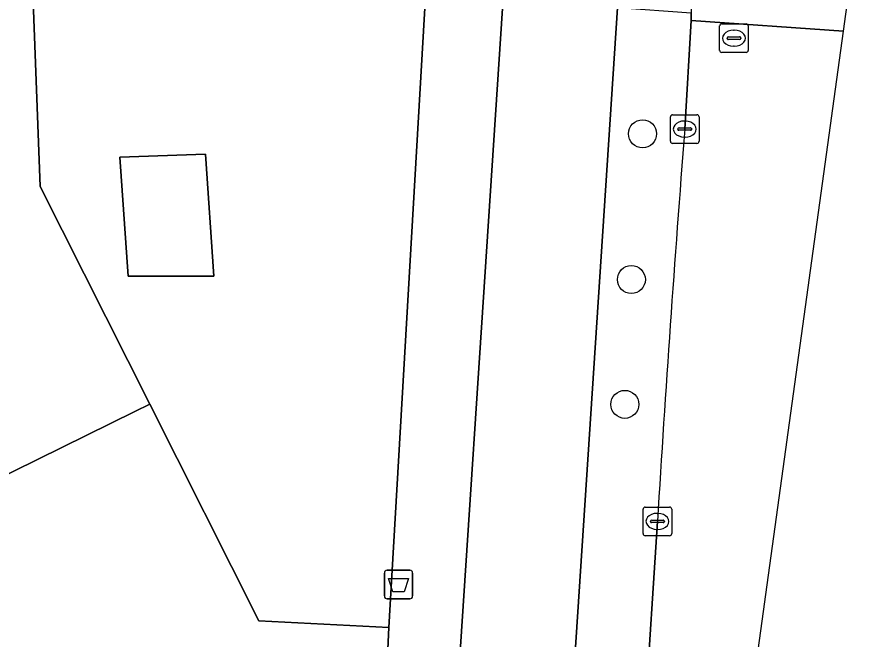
# Model space of a CAD drawing. Extents: x 161087 to 161926, y 382572 to 383873.
# Drawn here: x 161847.36 to 161876.72, y 382804.94 to 382826.69 of the extents above; entities that cross this region are included whole.
import ezdxf

# ---------------------------------------------------------------- set-up
doc = ezdxf.new("R2010")
doc.units = 0
for name, color, linetype in [('IMGEO_Afvalbak', 7, 'Continuous'), ('IMGEO_Berm_groen', 7, 'Continuous'), ('IMGEO_Boom', 7, 'Continuous'), ('IMGEO_Erf', 7, 'Continuous'), ('IMGEO_Fietspad_gesloten', 7, 'Continuous'), ('IMGEO_Kolk', 7, 'Continuous'), ('IMGEO_Pand', 7, 'Continuous'), ('IMGEO_Rijbaan_lokaal_gesloten', 7, 'Continuous'), ('IMGEO_Rijbaan_lokaal_open', 7, 'Continuous'), ('IMGEO_Rioolput', 7, 'Continuous'), ('IMGEO_Voetpad_open', 7, 'Continuous')]:
    doc.layers.add(name, color=color, linetype=linetype)

msp = doc.modelspace()

# ---------------------------------------------------------------- linework, layer by layer
at = {"layer": 'IMGEO_Afvalbak'}
for p, q in [((161860.311, 382807.351), (161861.101, 382807.351)), ((161861.101, 382807.351), (161860.311, 382807.351)), ((161860.211, 382806.451), (161860.211, 382807.251)), ((161860.211, 382807.251), (161860.211, 382806.451)), ((161861.201, 382807.251), (161861.201, 382806.451)), ((161861.201, 382806.451), (161861.201, 382807.251)), ((161861.101, 382806.351), (161860.311, 382806.351)), ((161860.311, 382806.351), (161861.101, 382806.351))]:
    msp.add_line(p, q, dxfattribs=at)
msp.add_lwpolyline([(161860.354, 382807.065), (161861.058, 382807.065), (161860.909, 382806.595), (161860.503, 382806.595), (161860.354, 382807.065)], dxfattribs=at)
for centre, start, end in [((161860.311, 382807.251), 90, 180), ((161860.311, 382807.251), 90, 180), ((161861.101, 382807.251), 0, 90), ((161861.101, 382807.251), 360, 90), ((161860.311, 382806.451), 180, 270), ((161860.311, 382806.451), 180, 270), ((161861.101, 382806.451), 270, 0), ((161861.101, 382806.451), 270, 0)]:
    msp.add_arc(centre, 0.1, start, end, dxfattribs=at)
at = {"layer": 'IMGEO_Berm_groen'}
for points in [[(161870.941, 382826.561), (161870.946, 382826.819), (161868.362, 382827.004), (161866.09, 382792.42), (161866.022, 382791.413), (161868.117, 382791.28), (161868.615, 382791.249), (161868.901, 382795.776), (161869.763, 382809.058)], [(161870.719, 382822.767), (161870.941, 382826.561)]]:
    msp.add_lwpolyline(points, dxfattribs=at)
msp.add_arc((162658.626, 382760.934), 790.33, 175.512787, 176.509062, dxfattribs=at)
at = {"layer": 'IMGEO_Boom'}
for centre in [(161869.242, 382822.601), (161868.852, 382817.509), (161868.623, 382813.147)]:
    msp.add_circle(centre, 0.489, dxfattribs=at)
at = {"layer": 'IMGEO_Erf'}
for points in [[(161854.249, 382817.624), (161853.954, 382821.895), (161850.959, 382821.788), (161851.251, 382817.621)], [(161852.198, 382804.529), (161855.299, 382804.359), (161860.305, 382804.076), (161860.365, 382805.353), (161855.823, 382805.577), (161852.005, 382813.152), (161851.488, 382812.897), (161842.133, 382808.291), (161845.493, 382801.467), (161846.073, 382800.288), (161849.93, 382792.454), (161851.597, 382792.363)]]:
    msp.add_lwpolyline(points, close=True, dxfattribs=at)
at = {"layer": 'IMGEO_Fietspad_gesloten'}
msp.add_lwpolyline([(161862.676, 382741.127), (161863.359, 382751.101), (161864.144, 382763.393), (161864.145, 382763.415), (161865.585, 382784.899), (161866.022, 382791.413), (161866.09, 382792.42), (161868.362, 382827.004), (161868.468, 382828.616), (161864.583, 382830.709), (161862.087, 382792.658), (161859.377, 382751.761), (161858.204, 382734.049)], dxfattribs=at)
at = {"layer": 'IMGEO_Kolk'}
for p, q in [((161870.218, 382822.341), (161870.218, 382823.193)), ((161870.293, 382823.267), (161871.145, 382823.267)), ((161871.219, 382823.193), (161871.219, 382822.341)), ((161870.706, 382823.047), (161870.731, 382823.047)), ((161870.477, 382822.761), (161870.477, 382822.773)), ((161870.915, 382822.724), (161870.517, 382822.724)), ((161870.52, 382822.81), (161870.918, 382822.81)), ((161870.961, 382822.773), (161870.961, 382822.761)), ((161871.145, 382822.267), (161870.293, 382822.267)), ((161870.729, 382822.487), (161870.704, 382822.487)), ((161869.262, 382808.632), (161869.262, 382809.484)), ((161869.337, 382809.558), (161870.189, 382809.558)), ((161870.263, 382809.484), (161870.263, 382808.632)), ((161869.521, 382809.052), (161869.521, 382809.064)), ((161869.564, 382809.101), (161869.962, 382809.101)), ((161869.75, 382809.338), (161869.775, 382809.338)), ((161870.005, 382809.064), (161870.005, 382809.052)), ((161869.959, 382809.015), (161869.561, 382809.015)), ((161869.773, 382808.778), (161869.748, 382808.778)), ((161870.189, 382808.558), (161869.337, 382808.558))]:
    msp.add_line(p, q, dxfattribs=at)
for points in [[(161870.218, 382822.341), (161870.218, 382823.193)], [(161870.293, 382823.267), (161871.145, 382823.267)], [(161871.219, 382823.193), (161871.219, 382822.341)], [(161871.145, 382822.267), (161870.293, 382822.267)], [(161869.262, 382808.632), (161869.262, 382809.484)], [(161869.337, 382809.558), (161870.189, 382809.558)], [(161870.263, 382809.484), (161870.263, 382808.632)], [(161870.189, 382808.558), (161869.337, 382808.558)]]:
    msp.add_lwpolyline(points, dxfattribs=at)
for centre, radius, start, end in [((161870.295, 382823.191), 0.0765, 91.552, 178.448), ((161870.295, 382823.191), 0.0765, 91.552, 178.448), ((161871.143, 382823.191), 0.0765, 1.552, 88.448), ((161871.143, 382823.191), 0.0765, 1.552, 88.448), ((161870.517, 382822.77), 0.0403, 85.8775, 175.7526), ((161870.514, 382822.76), 0.0366, 178.938, 274.7102), ((161870.918, 382822.767), 0.043, 264.8664, 352.4533), ((161870.922, 382822.772), 0.0386, 1.7309, 96.639), ((161870.295, 382822.343), 0.0765, 181.552, 268.448), ((161870.295, 382822.343), 0.0765, 181.552, 268.448), ((161871.143, 382822.343), 0.0765, 271.552, 358.448), ((161871.143, 382822.343), 0.0765, 271.552, 358.448), ((161869.339, 382809.482), 0.0765, 91.552, 178.448), ((161869.339, 382809.482), 0.0765, 91.552, 178.448), ((161870.187, 382809.482), 0.0765, 1.552, 88.448), ((161870.187, 382809.482), 0.0765, 1.552, 88.448), ((161869.561, 382809.061), 0.0403, 85.8775, 175.7526), ((161869.558, 382809.051), 0.0366, 178.938, 274.7102), ((161869.962, 382809.058), 0.043, 264.8664, 352.4533), ((161869.966, 382809.063), 0.0386, 1.7309, 96.639), ((161869.339, 382808.634), 0.0765, 181.552, 268.448), ((161869.339, 382808.634), 0.0765, 181.552, 268.448), ((161870.187, 382808.634), 0.0765, 271.552, 358.448), ((161870.187, 382808.634), 0.0765, 271.552, 358.448)]:
    msp.add_arc(centre, radius, start, end, dxfattribs=at)
for centre, major_axis, ratio, start_param, end_param in [((161870.705, 382822.767), (-0.387, 0.002), 0.722429, 4.712389, 7.853982), ((161870.73, 382822.767), (-0.39, 0.002), 0.717154, 1.570796, 4.712389), ((161869.749, 382809.058), (-0.387, 0.002), 0.722429, 4.712389, 7.853982), ((161869.774, 382809.058), (-0.39, 0.002), 0.717154, 1.570796, 4.712389)]:
    msp.add_ellipse(centre, major_axis=major_axis, ratio=ratio, start_param=start_param, end_param=end_param, dxfattribs=at)
at = {"layer": 'IMGEO_Pand'}
for points in [[(161861.514, 382824.987), (161861.808, 382830.019), (161859.687, 382832.064), (161847.76, 382831.552), (161848.168, 382820.764), (161852.005, 382813.152), (161855.823, 382805.577), (161860.365, 382805.353)], [(161848.168, 382820.764), (161847.76, 382831.552), (161847.588, 382831.545), (161836.688, 382831.067), (161836.95, 382824.507), (161837.245, 382817.14), (161841.698, 382808.077), (161842.133, 382808.291), (161851.488, 382812.897), (161852.005, 382813.152)], [(161854.249, 382817.624), (161851.251, 382817.621), (161850.959, 382821.788), (161853.954, 382821.895)]]:
    msp.add_lwpolyline(points, close=True, dxfattribs=at)
at = {"layer": 'IMGEO_Rijbaan_lokaal_gesloten'}
for points in [[(161870.141, 382763.42), (161872.862, 382800.007), (161873.1, 382803.21), (161876.269, 382826.189), (161870.941, 382826.561), (161870.719, 382822.767)], [(161869.763, 382809.058), (161868.901, 382795.776), (161868.615, 382791.249), (161868.195, 382784.741), (161868.059, 382782.507), (161867.992, 382781.277), (161867.032, 382766.607), (161866.818, 382763.59), (161870.141, 382763.42)]]:
    msp.add_lwpolyline(points, dxfattribs=at)
msp.add_arc((162658.626, 382760.934), 790.33, 175.512787, 176.509062, dxfattribs=at)
at = {"layer": 'IMGEO_Rijbaan_lokaal_open'}
msp.add_lwpolyline([(161876.269, 382826.189), (161876.715, 382829.422), (161871.001, 382829.815), (161870.997, 382829.577), (161870.946, 382826.819), (161870.941, 382826.561), (161876.269, 382826.189)], dxfattribs=at)
at = {"layer": 'IMGEO_Rioolput'}
for p, q in [((161871.939, 382825.517), (161871.939, 382826.369)), ((161872.014, 382826.443), (161872.866, 382826.443)), ((161872.94, 382826.369), (161872.94, 382825.517)), ((161872.427, 382826.223), (161872.452, 382826.223)), ((161872.198, 382825.937), (161872.198, 382825.949)), ((161872.636, 382825.9), (161872.238, 382825.9)), ((161872.241, 382825.986), (161872.639, 382825.986)), ((161872.682, 382825.949), (161872.682, 382825.937)), ((161872.45, 382825.663), (161872.425, 382825.663)), ((161872.866, 382825.443), (161872.014, 382825.443))]:
    msp.add_line(p, q, dxfattribs=at)
for points in [[(161871.939, 382825.517), (161871.939, 382826.369)], [(161872.014, 382826.443), (161872.866, 382826.443)], [(161872.94, 382826.369), (161872.94, 382825.517)], [(161872.866, 382825.443), (161872.014, 382825.443)]]:
    msp.add_lwpolyline(points, dxfattribs=at)
for centre, radius, start, end in [((161872.016, 382826.367), 0.0765, 91.552, 178.448), ((161872.016, 382826.367), 0.0765, 91.552, 178.448), ((161872.864, 382826.367), 0.0765, 1.552, 88.448), ((161872.864, 382826.367), 0.0765, 1.552, 88.448), ((161872.238, 382825.946), 0.0403, 85.8775, 175.7526), ((161872.235, 382825.936), 0.0366, 178.938, 274.7102), ((161872.639, 382825.943), 0.043, 264.8664, 352.4533), ((161872.643, 382825.948), 0.0386, 1.7309, 96.639), ((161872.016, 382825.519), 0.0765, 181.552, 268.448), ((161872.016, 382825.519), 0.0765, 181.552, 268.448), ((161872.864, 382825.519), 0.0765, 271.552, 358.448), ((161872.864, 382825.519), 0.0765, 271.552, 358.448)]:
    msp.add_arc(centre, radius, start, end, dxfattribs=at)
for centre, major_axis, ratio, start_param, end_param in [((161872.426, 382825.943), (-0.387, 0.002), 0.722429, 4.712389, 7.853982), ((161872.451, 382825.943), (-0.39, 0.002), 0.717154, 1.570796, 4.712389)]:
    msp.add_ellipse(centre, major_axis=major_axis, ratio=ratio, start_param=start_param, end_param=end_param, dxfattribs=at)
at = {"layer": 'IMGEO_Voetpad_open'}
for points in [[(161862.575, 382833.596), (161861.808, 382830.019), (161861.514, 382824.987), (161860.365, 382805.353), (161860.305, 382804.076), (161859.631, 382791.892), (161859.25, 382785.386), (161859.223, 382784.937), (161858.54, 382773.49), (161857.067, 382750)], [(161858.204, 382734.049), (161859.377, 382751.761), (161862.087, 382792.658), (161864.583, 382830.709)]]:
    msp.add_lwpolyline(points, dxfattribs=at)

doc.saveas('drawing.dxf')
